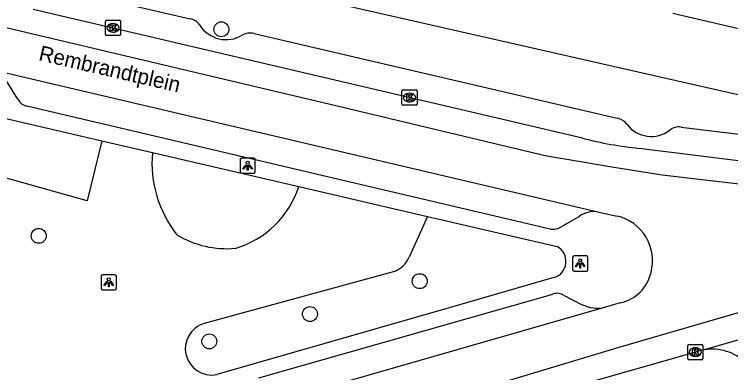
# Model space of a CAD drawing. Extents: x 162172 to 163187, y 382874 to 383684.
# Drawn here: x 163000.74 to 163047.65, y 383280.9 to 383304.38 of the extents above; entities that cross this region are included whole.
import ezdxf

# ---------------------------------------------------------------- set-up
doc = ezdxf.new("R2010")
doc.units = 0
for name, color, linetype in [('IMGEO_Boom', 7, 'Continuous'), ('IMGEO_Groenvoorziening', 7, 'Continuous'), ('IMGEO_Kolk', 7, 'Continuous'), ('IMGEO_Lichtpunt', 7, 'Continuous'), ('IMGEO_Openbare_ruimte_label', 7, 'Continuous'), ('IMGEO_Pand', 7, 'Continuous'), ('IMGEO_Rijbaan_lokaal_gesloten', 7, 'Continuous'), ('IMGEO_Rijbaan_lokaal_open', 7, 'Continuous'), ('IMGEO_Voetpad_open', 7, 'Continuous')]:
    doc.layers.add(name, color=color, linetype=linetype)

msp = doc.modelspace()

# ---------------------------------------------------------------- linework, layer by layer
at = {"layer": 'IMGEO_Boom'}
for centre in [(163014.303, 383303.397), (163002.338, 383289.862), (163027.291, 383286.892), (163020.097, 383284.736), (163013.509, 383282.948)]:
    msp.add_circle(centre, 0.489, dxfattribs=at)
at = {"layer": 'IMGEO_Groenvoorziening'}
for points in [[(163006.475, 383296.097), (163005.51, 383292.162), (162999.989, 383293.702), (162999.642, 383294.796), (162999.926, 383296.249), (162999.649, 383296.315), (163000.01, 383297.595)], [(163027.792, 383291.136), (163026.593, 383288.458)], [(163025.647, 383287.531), (163013.162, 383284.113)]]:
    msp.add_lwpolyline(points, dxfattribs=at)
for centre, radius, start, end in [((163017.318, 383294.639), 7.564, 174.7802, 218.694), ((163013.478, 383294.985), 6.188, 286.2529, 342.2264), ((163014.659, 383295.38), 6.359, 239.3232, 274.9743), ((163024.967, 383289.171), 1.775, 292.5134, 336.3242), ((163013.659, 383282.465), 1.722, 106.7844, 281.2477)]:
    msp.add_arc(centre, radius, start, end, dxfattribs=at)
at = {"layer": 'IMGEO_Kolk'}
for p, q in [((163006.778, 383303.99), (163007.63, 383303.99)), ((163006.703, 383303.064), (163006.703, 383303.916)), ((163007.191, 383303.77), (163007.216, 383303.77)), ((163007.704, 383303.916), (163007.704, 383303.064)), ((163007.214, 383303.21), (163007.189, 383303.21)), ((163007.63, 383302.99), (163006.778, 383302.99)), ((163026.121, 383298.498), (163026.121, 383299.35)), ((163026.196, 383299.424), (163027.048, 383299.424)), ((163027.122, 383299.35), (163027.122, 383298.498)), ((163026.609, 383299.204), (163026.634, 383299.204)), ((163027.048, 383298.424), (163026.196, 383298.424)), ((163026.632, 383298.644), (163026.607, 383298.644)), ((163044.836, 383281.822), (163044.836, 383282.674)), ((163044.911, 383282.748), (163045.763, 383282.748)), ((163045.324, 383282.528), (163045.349, 383282.528)), ((163045.837, 383282.674), (163045.837, 383281.822)), ((163045.347, 383281.968), (163045.322, 383281.968)), ((163045.763, 383281.748), (163044.911, 383281.748))]:
    msp.add_line(p, q, dxfattribs=at)
for points in [[(163006.778, 383303.99), (163007.63, 383303.99)], [(163006.703, 383303.064), (163006.703, 383303.916)], [(163007.024, 383303.69), (163007.147, 383303.69), (163007.147, 383303.539), (163007.277, 383303.69), (163007.441, 383303.69), (163007.295, 383303.539), (163007.448, 383303.29), (163007.296, 383303.29), (163007.211, 383303.454), (163007.147, 383303.387), (163007.147, 383303.29), (163007.024, 383303.29), (163007.024, 383303.69)], [(163007.704, 383303.916), (163007.704, 383303.064)], [(163007.63, 383302.99), (163006.778, 383302.99)], [(163026.121, 383298.498), (163026.121, 383299.35)], [(163026.196, 383299.424), (163027.048, 383299.424)], [(163027.122, 383299.35), (163027.122, 383298.498)], [(163026.442, 383299.124), (163026.565, 383299.124), (163026.565, 383298.973), (163026.695, 383299.124), (163026.859, 383299.124), (163026.713, 383298.973), (163026.866, 383298.724), (163026.714, 383298.724), (163026.629, 383298.888), (163026.565, 383298.821), (163026.565, 383298.724), (163026.442, 383298.724), (163026.442, 383299.124)], [(163027.048, 383298.424), (163026.196, 383298.424)], [(163044.836, 383281.822), (163044.836, 383282.674)], [(163044.911, 383282.748), (163045.763, 383282.748)], [(163045.157, 383282.448), (163045.28, 383282.448), (163045.28, 383282.297), (163045.41, 383282.448), (163045.574, 383282.448), (163045.428, 383282.297), (163045.581, 383282.048), (163045.429, 383282.048), (163045.344, 383282.212), (163045.28, 383282.145), (163045.28, 383282.048), (163045.157, 383282.048), (163045.157, 383282.448)], [(163045.837, 383282.674), (163045.837, 383281.822)], [(163045.763, 383281.748), (163044.911, 383281.748)]]:
    msp.add_lwpolyline(points, dxfattribs=at)
for centre, start, end in [((163006.78, 383303.914), 91.552, 178.448), ((163006.78, 383303.914), 91.552, 178.448), ((163007.628, 383303.914), 1.552, 88.448), ((163007.628, 383303.914), 1.552, 88.448), ((163006.78, 383303.066), 181.552, 268.448), ((163006.78, 383303.066), 181.552, 268.448), ((163007.628, 383303.066), 271.552, 358.448), ((163007.628, 383303.066), 271.552, 358.448), ((163026.198, 383299.348), 91.552, 178.448), ((163026.198, 383299.348), 91.552, 178.448), ((163027.046, 383299.348), 1.552, 88.448), ((163027.046, 383299.348), 1.552, 88.448), ((163026.198, 383298.5), 181.552, 268.448), ((163026.198, 383298.5), 181.552, 268.448), ((163027.046, 383298.5), 271.552, 358.448), ((163027.046, 383298.5), 271.552, 358.448), ((163044.913, 383282.672), 91.552, 178.448), ((163044.913, 383282.672), 91.552, 178.448), ((163045.761, 383282.672), 1.552, 88.448), ((163045.761, 383282.672), 1.552, 88.448), ((163044.913, 383281.824), 181.552, 268.448), ((163044.913, 383281.824), 181.552, 268.448), ((163045.761, 383281.824), 271.552, 358.448), ((163045.761, 383281.824), 271.552, 358.448)]:
    msp.add_arc(centre, 0.0765, start, end, dxfattribs=at)
for centre, major_axis, ratio, start_param, end_param in [((163007.19, 383303.49), (-0.387, 0.002), 0.722429, 4.712389, 7.853982), ((163007.215, 383303.49), (-0.39, 0.002), 0.717154, 1.570796, 4.712389), ((163026.608, 383298.924), (-0.387, 0.002), 0.722429, 4.712389, 7.853982), ((163026.633, 383298.924), (-0.39, 0.002), 0.717154, 1.570796, 4.712389), ((163045.323, 383282.248), (-0.387, 0.002), 0.722429, 4.712389, 7.853982), ((163045.348, 383282.248), (-0.39, 0.002), 0.717154, 1.570796, 4.712389)]:
    msp.add_ellipse(centre, major_axis=major_axis, ratio=ratio, start_param=start_param, end_param=end_param, dxfattribs=at)
at = {"layer": 'IMGEO_Lichtpunt'}
for p, q in [((163015.522, 383294.863), (163015.522, 383294.056)), ((163015.522, 383294.863), (163015.522, 383294.056)), ((163016.424, 383294.958), (163015.616, 383294.958)), ((163016.424, 383294.958), (163015.616, 383294.958)), ((163016.518, 383294.056), (163016.518, 383294.863)), ((163016.518, 383294.056), (163016.518, 383294.863)), ((163015.616, 383293.962), (163016.424, 383293.962)), ((163015.616, 383293.962), (163016.424, 383293.962)), ((163038.201, 383288.546), (163037.393, 383288.546)), ((163038.201, 383288.546), (163037.393, 383288.546)), ((163037.299, 383288.451), (163037.299, 383287.644)), ((163037.299, 383288.451), (163037.299, 383287.644)), ((163038.295, 383287.644), (163038.295, 383288.451)), ((163038.295, 383287.644), (163038.295, 383288.451)), ((163037.393, 383287.55), (163038.201, 383287.55)), ((163037.393, 383287.55), (163038.201, 383287.55)), ((163006.427, 383287.219), (163006.427, 383286.412)), ((163006.427, 383287.219), (163006.427, 383286.412)), ((163007.329, 383287.314), (163006.521, 383287.314)), ((163007.329, 383287.314), (163006.521, 383287.314)), ((163007.423, 383286.412), (163007.423, 383287.219)), ((163007.423, 383286.412), (163007.423, 383287.219)), ((163006.521, 383286.318), (163007.329, 383286.318)), ((163006.521, 383286.318), (163007.329, 383286.318))]:
    msp.add_line(p, q, dxfattribs=at)
for points in [[(163015.896, 383294.527), (163015.935, 383294.499), (163015.747, 383294.237), (163015.709, 383294.264), (163015.896, 383294.527)], [(163015.998, 383294.479), (163016.045, 383294.479), (163016.045, 383294.157), (163015.998, 383294.157), (163015.998, 383294.479)], [(163016.108, 383294.499), (163016.146, 383294.526), (163016.333, 383294.264), (163016.294, 383294.236), (163016.108, 383294.499)], [(163037.673, 383288.115), (163037.712, 383288.087), (163037.524, 383287.825), (163037.486, 383287.852), (163037.673, 383288.115)], [(163037.775, 383288.067), (163037.822, 383288.067), (163037.822, 383287.745), (163037.775, 383287.745), (163037.775, 383288.067)], [(163037.885, 383288.087), (163037.923, 383288.114), (163038.11, 383287.852), (163038.071, 383287.824), (163037.885, 383288.087)], [(163006.801, 383286.883), (163006.84, 383286.855), (163006.652, 383286.593), (163006.614, 383286.62), (163006.801, 383286.883)], [(163006.903, 383286.835), (163006.95, 383286.835), (163006.95, 383286.513), (163006.903, 383286.513), (163006.903, 383286.835)], [(163007.013, 383286.855), (163007.051, 383286.882), (163007.238, 383286.62), (163007.199, 383286.592), (163007.013, 383286.855)]]:
    msp.add_lwpolyline(points, dxfattribs=at)
for centre in [(163016.021, 383294.661), (163037.798, 383288.249), (163006.926, 383287.017)]:
    msp.add_circle(centre, 0.0994, dxfattribs=at)
for centre, start, end in [((163015.616, 383294.863), 90, 180), ((163015.616, 383294.863), 90, 180), ((163016.424, 383294.863), 0, 90), ((163016.424, 383294.863), 0, 90), ((163015.616, 383294.056), 180, 270), ((163015.616, 383294.056), 180, 270), ((163016.424, 383294.056), 270, 0), ((163016.424, 383294.056), 270, 360), ((163037.393, 383288.451), 90, 180), ((163037.393, 383288.451), 90, 180), ((163038.201, 383288.451), 0, 90), ((163038.201, 383288.451), 0, 90), ((163037.393, 383287.644), 180, 270), ((163037.393, 383287.644), 180, 270), ((163038.201, 383287.644), 270, 0), ((163038.201, 383287.644), 270, 360), ((163006.521, 383287.219), 90, 180), ((163006.521, 383287.219), 90, 180), ((163007.329, 383287.219), 0, 90), ((163007.329, 383287.219), 0, 90), ((163006.521, 383286.412), 180, 270), ((163006.521, 383286.412), 180, 270), ((163007.329, 383286.412), 270, 0), ((163007.329, 383286.412), 270, 360)]:
    msp.add_arc(centre, 0.0946, start, end, dxfattribs=at)
at = {"layer": 'IMGEO_Pand'}
msp.add_lwpolyline([(163043.857, 383304.464), (163048.438, 383303.387)], dxfattribs=at)
at = {"layer": 'IMGEO_Rijbaan_lokaal_gesloten'}
for points in [[(162919.326, 383285.358), (162922.208, 383286.06), (162925.012, 383286.917), (162929.763, 383288.865), (162953.91, 383299.151), (162964.27, 383303.515), (162969.878, 383305.852), (162972.215, 383306.866), (162975.74, 383307.606), (162977.804, 383307.84), (162979.868, 383307.918), (162981.893, 383307.801), (162984.152, 383307.295), (162990.812, 383305.775), (163000.656, 383303.413), (163021.414, 383298.486), (163035.503, 383295.118), (163039.991, 383294.37), (163043.171, 383293.871), (163055.326, 383292.437), (163057.588, 383292.131)], [(163037.954, 383296.259), (163001.973, 383304.7)], [(162999.274, 383300.756), (163000, 383300.585), (163038.945, 383291.432)], [(163089.358, 383289.457), (163065.147, 383292.691), (163062.538, 383292.994), (163041.663, 383295.595)], [(163038.945, 383291.432), (163039.222, 383291.367), (163040.217, 383291.16)], [(162920.076, 383280.478), (162927.187, 383281.43), (162932.122, 383282.103), (162935.262, 383282.327), (162940.869, 383281.654), (162963.075, 383278.288), (162979.785, 383275.484), (162988.869, 383274.025), (162997.504, 383272.791), (163000.382, 383272.424), (163003.62, 383272.424), (163009.736, 383273.624), (163020.844, 383276.695), (163040.344, 383282.562), (163053.955, 383286.521), (163056.952, 383287.24)], [(163040.415, 383285.48), (163039.446, 383285.182)], [(163039.446, 383285.182), (163014.462, 383278.009)], [(163051.667, 383284.048), (163045.925, 383282.389)], [(163045.541, 383282.298), (163045.337, 383282.248), (163025.657, 383276.617), (163021.814, 383275.521)]]:
    msp.add_lwpolyline(points, dxfattribs=at)
for centre, radius, start, end in [((163044.326, 383321.16), 25.703, 255.6468, 264.0536), ((163039.537, 383288.24), 2.999, 344.9722, 76.8915), ((163039.891, 383288.032), 2.606, 281.6119, 347.3568), ((163046.536, 383278.953), 3.49, 100.0909, 106.5731)]:
    msp.add_arc(centre, radius, start, end, dxfattribs=at)
at = {"layer": 'IMGEO_Rijbaan_lokaal_open'}
msp.add_arc((163046.451, 383279.3), 3.134, 352.004, 99.6618, dxfattribs=at)
at = {"layer": 'IMGEO_Voetpad_open'}
for points in [[(163052.071, 383298.201), (163004.968, 383308.94)], [(163004.428, 383305.921), (163012.254, 383304.089)], [(163016.438, 383303.119), (163040.212, 383297.576)], [(163000.978, 383298.823), (163000.299, 383299.917), (163000, 383300.316)], [(163035.822, 383290.306), (163001.567, 383298.358)], [(163000, 383297.604), (163006.475, 383296.097)], [(163044.406, 383296.994), (163061.402, 383294.938), (163062.817, 383294.767), (163086.77, 383291.618)], [(163006.475, 383296.097), (163009.785, 383295.327)], [(163009.785, 383295.327), (163019.371, 383293.096)], [(163019.371, 383293.096), (163027.792, 383291.136)], [(163027.792, 383291.136), (163028.572, 383290.955), (163036.284, 383289.16)], [(163037.697, 383291.118), (163036.598, 383290.477)], [(163036.074, 383287.123), (163029.209, 383285.15), (163013.995, 383280.776)], [(163016.76, 383280.569), (163036.014, 383286.05)], [(163036.75, 383285.947), (163037.892, 383285.372)]]:
    msp.add_lwpolyline(points, dxfattribs=at)
for centre, radius, start, end in [((163012.054, 383303.101), 1.008, 34.5035, 78.5786), ((163014.61, 383304.756), 2.037, 212.1314, 301.2062), ((163016.181, 383302.123), 1.029, 75.5578, 120.0785), ((163001.731, 383299.171), 0.829, 204.8129, 258.6068), ((163039.996, 383296.525), 1.073, 36.0882, 78.3791), ((163042.451, 383298.391), 2.012, 217.8485, 307.1069), ((163044.262, 383296.078), 0.927, 81.0902, 130.1255), ((163038.701, 383289.766), 1.684, 81.6524, 126.5929), ((163035.995, 383291.366), 1.074, 260.7139, 304.1404), ((163035.758, 383288.185), 1.108, 286.5759, 61.6521), ((163036.287, 383285.321), 0.779, 53.5252, 110.5417), ((163038.938, 383287.481), 2.354, 243.6073, 282.4513)]:
    msp.add_arc(centre, radius, start, end, dxfattribs=at)

# ---------------------------------------------------------------- texts
at = {"layer": 'IMGEO_Openbare_ruimte_label'}
msp.add_text('Rembrandtplein', height=1, rotation=346.9925, dxfattribs=at).set_placement((163002.282, 383301.377))

doc.saveas('drawing.dxf')
